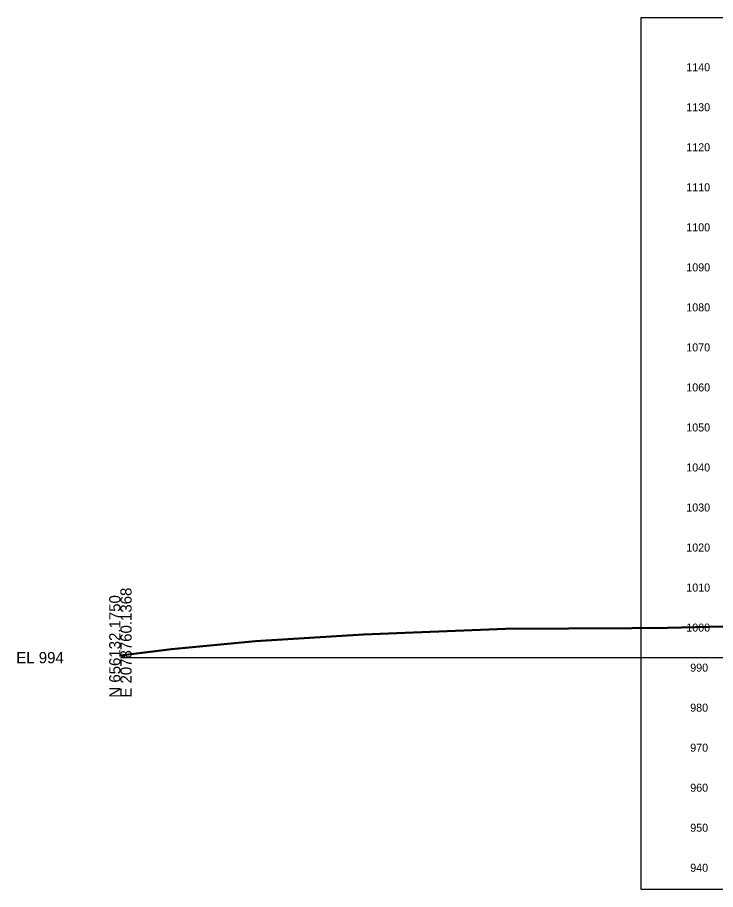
# Model space of a CAD drawing. Extents: x 1131015 to 1136271, y 133453 to 174329.
# Drawn here: x 1131014.8 to 1131189, y 160609.7 to 160827.6 of the extents above; entities that cross this region are included whole.
import ezdxf

# ---------------------------------------------------------------- set-up
doc = ezdxf.new("R2010")
doc.units = 0
for name, color, linetype in [('DESIGN - SHEET - Corner Text', 7, 'Continuous'), ('DESIGN - SHEET - Light Grid', 7, 'Continuous'), ('DESIGN - SHEET - Plot Shape', 7, 'Continuous'), ('SURVEY - GROUND - Bottom of Topsoil Layer', 7, 'Continuous'), ('SURVEY - GROUND - Top of Ground', 7, 'Continuous')]:
    doc.layers.add(name, color=color, linetype=linetype)

msp = doc.modelspace()

# ---------------------------------------------------------------- linework, layer by layer
at = {"layer": 'DESIGN - SHEET - Light Grid'}
msp.add_line((1131040.46, 160667.66), (1131340.46, 160667.66), dxfattribs=at)
at = {"layer": 'DESIGN - SHEET - Plot Shape'}
msp.add_lwpolyline([(1131170.46, 160827.6), (1131510.46, 160827.6), (1131510.46, 160609.72), (1131170.46, 160609.72)], close=True, dxfattribs=at)
at = {"layer": 'SURVEY - GROUND - Bottom of Topsoil Layer'}
for p, q in [((1131101.15, 160673.39), (1131136.59, 160674.76)), ((1131136.59, 160674.76), (1131168.11, 160674.91)), ((1131168.11, 160674.91), (1131177.01, 160675.01)), ((1131177.01, 160675.01), (1131190.9, 160675.39)), ((1131053.21, 160669.65), (1131074.21, 160671.72)), ((1131074.21, 160671.72), (1131101.15, 160673.39)), ((1131040.46, 160668.08), (1131053.21, 160669.65))]:
    msp.add_line(p, q, dxfattribs=at)
at = {"layer": 'SURVEY - GROUND - Top of Ground'}
for p, q in [((1131177.01, 160675.26), (1131190.9, 160675.64)), ((1131074.21, 160671.97), (1131101.15, 160673.64)), ((1131101.15, 160673.64), (1131136.59, 160675.01)), ((1131136.59, 160675.01), (1131168.11, 160675.16)), ((1131168.11, 160675.16), (1131177.01, 160675.26)), ((1131053.21, 160669.9), (1131074.21, 160671.97)), ((1131040.46, 160668.33), (1131053.21, 160669.9))]:
    msp.add_line(p, q, dxfattribs=at)

# ---------------------------------------------------------------- texts
at = {"layer": 'DESIGN - SHEET - Corner Text'}
for s, p in [('1140', (1131181.7, 160814.16)), ('1130', (1131181.7, 160804.16)), ('1120', (1131181.7, 160794.16)), ('1110', (1131181.7, 160784.16)), ('1100', (1131181.7, 160774.16)), ('1090', (1131181.7, 160764.16)), ('1080', (1131181.7, 160754.16)), ('1070', (1131181.7, 160744.16)), ('1060', (1131181.7, 160734.16)), ('1050', (1131181.7, 160724.16)), ('1040', (1131181.7, 160714.16)), ('1030', (1131181.7, 160704.16)), ('1020', (1131181.7, 160694.16)), ('1010', (1131181.7, 160684.16)), ('1000', (1131181.7, 160674.16)), ('990', (1131182.68, 160664.16)), ('980', (1131182.68, 160654.16)), ('970', (1131182.68, 160644.16)), ('960', (1131182.68, 160634.16)), ('950', (1131182.68, 160624.16)), ('940', (1131182.68, 160614.16))]:
    msp.add_text(s, height=2, dxfattribs=at).set_placement(p)
at = {"layer": 'DESIGN - SHEET - Light Grid'}
for s, p in [('E 2078760.1368', (1131043.26, 160657.66)), ('N 656132.1750', (1131040.46, 160657.66))]:
    msp.add_text(s, height=2.8, rotation=90, dxfattribs=at).set_placement(p)
msp.add_text('EL 994', height=2.8, dxfattribs=at).set_placement((1131014.46, 160666.26))

doc.saveas('drawing.dxf')
